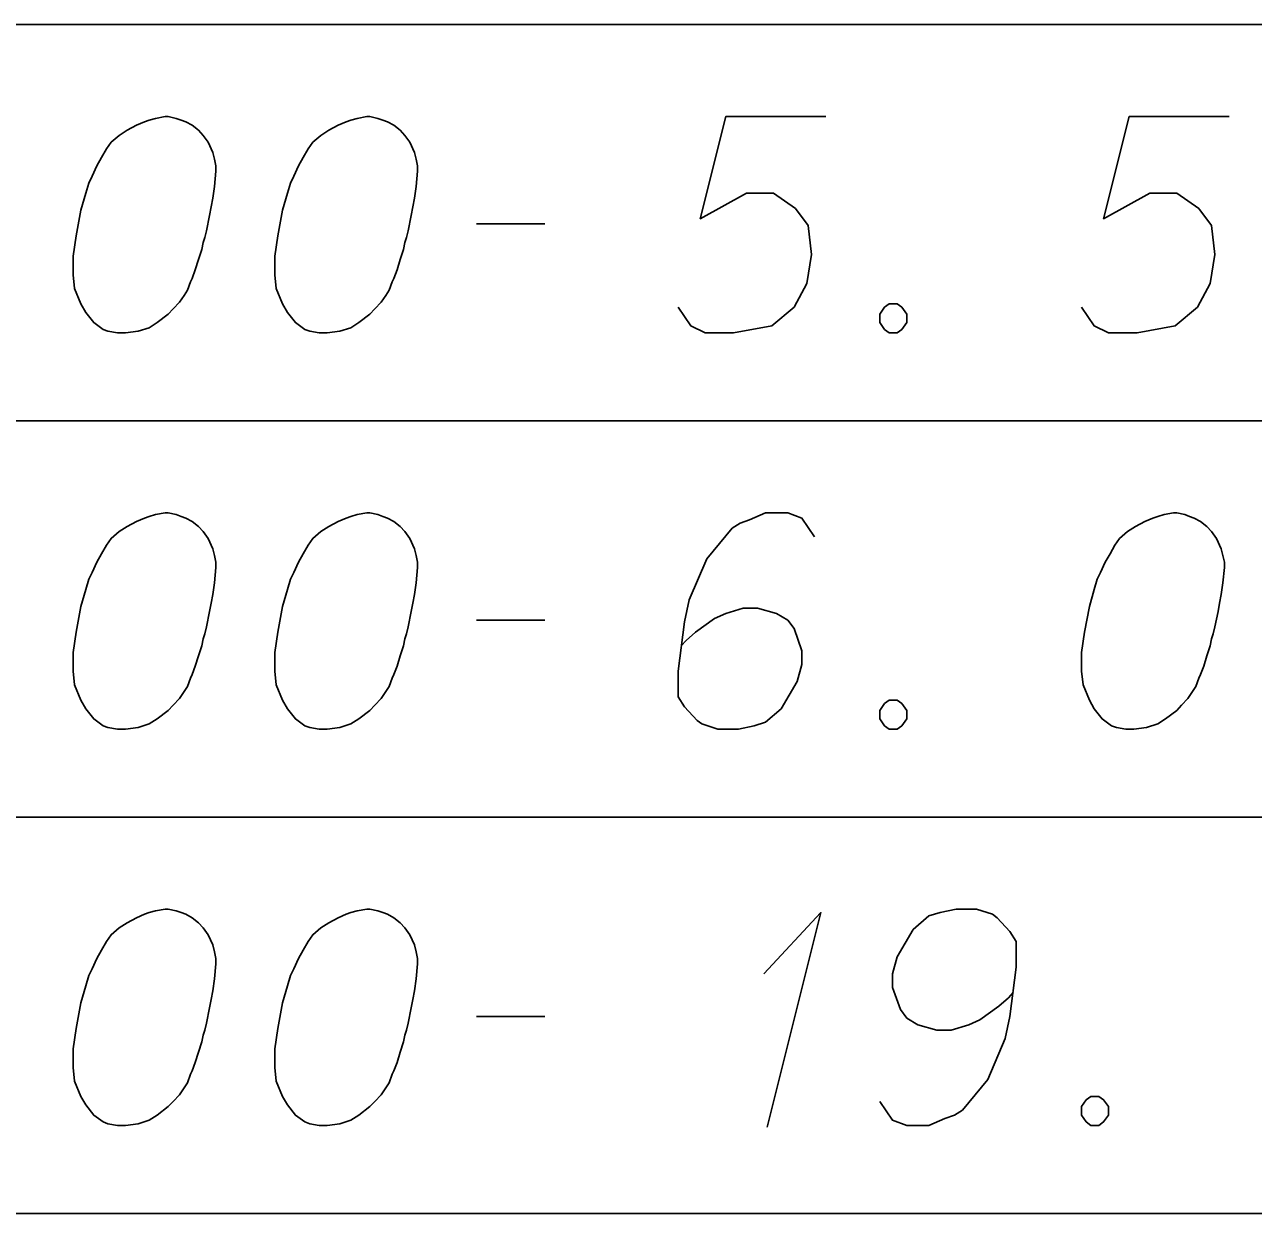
# Model space of a CAD drawing. Extents: x 2074207 to 2076812, y 516372 to 523312.
# Drawn here: x 2076399.32 to 2076426.62, y 520025.84 to 520052.24 of the extents above; entities that cross this region are included whole.
import ezdxf

# ---------------------------------------------------------------- set-up
doc = ezdxf.new("R2010")
doc.units = 0
doc.layers.add('Prop DirtTable_ Soil Test Results - Outline (Minor)', color=7, linetype='Continuous')
doc.layers.add('Prop DirtTable_ Soil Test Results - Tx (Sample Data)', color=7, linetype='Continuous')

msp = doc.modelspace()

# ---------------------------------------------------------------- linework, layer by layer
at = {"layer": 'Prop DirtTable_ Soil Test Results - Outline (Minor)'}
for p, q in [((2076260.609, 520052.235), (2076811.903, 520052.235)), ((2076260.609, 520052.235), (2076811.903, 520052.235)), ((2076260.609, 520043.435), (2076811.903, 520043.435)), ((2076260.609, 520043.435), (2076811.903, 520043.435)), ((2076260.609, 520034.635), (2076811.903, 520034.635)), ((2076260.609, 520034.635), (2076811.903, 520034.635)), ((2076260.609, 520025.835), (2076811.903, 520025.835)), ((2076260.609, 520025.835), (2076811.903, 520025.835))]:
    msp.add_line(p, q, dxfattribs=at)
at = {"layer": 'Prop DirtTable_ Soil Test Results - Tx (Sample Data)'}
for points in [[(2076402.512, 520050.191), (2076402.442, 520050.191), (2076402.23, 520050.153), (2076402.089, 520050.115), (2076401.983, 520050.077), (2076401.807, 520050.002), (2076401.595, 520049.888), (2076401.419, 520049.775), (2076401.242, 520049.624), (2076401.136, 520049.473), (2076401.031, 520049.284), (2076400.925, 520049.095), (2076400.819, 520048.868), (2076400.748, 520048.717), (2076400.678, 520048.49), (2076400.572, 520048.112), (2076400.466, 520047.545), (2076400.396, 520047.091), (2076400.396, 520046.676), (2076400.431, 520046.373), (2076400.572, 520046.033), (2076400.678, 520045.844), (2076400.854, 520045.617), (2076401.066, 520045.466), (2076401.172, 520045.428), (2076401.383, 520045.391), (2076401.56, 520045.391), (2076401.842, 520045.428), (2076402.089, 520045.504), (2076402.265, 520045.617), (2076402.512, 520045.806), (2076402.618, 520045.92), (2076402.759, 520046.071), (2076402.865, 520046.222), (2076402.935, 520046.336), (2076403.006, 520046.525), (2076403.041, 520046.6), (2076403.112, 520046.789), (2076403.182, 520047.016), (2076403.253, 520047.243), (2076403.288, 520047.394), (2076403.323, 520047.507), (2076403.359, 520047.658), (2076403.429, 520047.999), (2076403.465, 520048.188), (2076403.5, 520048.377), (2076403.535, 520048.641), (2076403.57, 520048.981), (2076403.57, 520049.095), (2076403.535, 520049.246), (2076403.5, 520049.397), (2076403.394, 520049.624), (2076403.288, 520049.775), (2076403.182, 520049.888), (2076403.041, 520050.002), (2076402.9, 520050.077), (2076402.794, 520050.115), (2076402.689, 520050.153), (2076402.512, 520050.191)], [(2076406.992, 520050.191), (2076406.922, 520050.191), (2076406.71, 520050.153), (2076406.569, 520050.115), (2076406.463, 520050.077), (2076406.287, 520050.002), (2076406.075, 520049.888), (2076405.899, 520049.775), (2076405.722, 520049.624), (2076405.616, 520049.473), (2076405.511, 520049.284), (2076405.405, 520049.095), (2076405.299, 520048.868), (2076405.228, 520048.717), (2076405.158, 520048.49), (2076405.052, 520048.112), (2076404.946, 520047.545), (2076404.876, 520047.091), (2076404.876, 520046.676), (2076404.911, 520046.373), (2076405.052, 520046.033), (2076405.158, 520045.844), (2076405.334, 520045.617), (2076405.546, 520045.466), (2076405.652, 520045.428), (2076405.863, 520045.391), (2076406.04, 520045.391), (2076406.322, 520045.428), (2076406.569, 520045.504), (2076406.745, 520045.617), (2076406.992, 520045.806), (2076407.098, 520045.92), (2076407.239, 520046.071), (2076407.345, 520046.222), (2076407.415, 520046.336), (2076407.486, 520046.525), (2076407.521, 520046.6), (2076407.592, 520046.789), (2076407.662, 520047.016), (2076407.733, 520047.243), (2076407.768, 520047.394), (2076407.803, 520047.507), (2076407.839, 520047.658), (2076407.909, 520047.999), (2076407.945, 520048.188), (2076407.98, 520048.377), (2076408.015, 520048.641), (2076408.05, 520048.981), (2076408.05, 520049.095), (2076408.015, 520049.246), (2076407.98, 520049.397), (2076407.874, 520049.624), (2076407.768, 520049.775), (2076407.662, 520049.888), (2076407.521, 520050.002), (2076407.38, 520050.077), (2076407.274, 520050.115), (2076407.169, 520050.153), (2076406.992, 520050.191)], [(2076417.116, 520050.191), (2076414.894, 520050.191), (2076414.329, 520047.923), (2076415.352, 520048.49), (2076415.952, 520048.49), (2076416.446, 520048.15), (2076416.728, 520047.772), (2076416.799, 520047.129), (2076416.693, 520046.487), (2076416.411, 520045.958), (2076415.917, 520045.542), (2076415.07, 520045.391), (2076414.435, 520045.391), (2076414.118, 520045.542), (2076413.836, 520045.958)], [(2076426.076, 520050.191), (2076423.854, 520050.191), (2076423.289, 520047.923), (2076424.312, 520048.49), (2076424.912, 520048.49), (2076425.406, 520048.15), (2076425.688, 520047.772), (2076425.759, 520047.129), (2076425.653, 520046.487), (2076425.371, 520045.958), (2076424.877, 520045.542), (2076424.03, 520045.391), (2076423.395, 520045.391), (2076423.078, 520045.542), (2076422.796, 520045.958)], [(2076409.356, 520047.81), (2076410.872, 520047.81)], [(2076418.527, 520046.033), (2076418.704, 520046.033), (2076418.809, 520045.958), (2076418.915, 520045.806), (2076418.915, 520045.617), (2076418.809, 520045.466), (2076418.704, 520045.391), (2076418.527, 520045.391), (2076418.421, 520045.466), (2076418.316, 520045.617), (2076418.316, 520045.806), (2076418.421, 520045.958), (2076418.527, 520046.033)], [(2076402.512, 520041.391), (2076402.442, 520041.391), (2076402.23, 520041.353), (2076402.089, 520041.315), (2076401.983, 520041.277), (2076401.807, 520041.202), (2076401.595, 520041.088), (2076401.419, 520040.975), (2076401.242, 520040.824), (2076401.136, 520040.673), (2076401.031, 520040.484), (2076400.925, 520040.295), (2076400.819, 520040.068), (2076400.748, 520039.917), (2076400.678, 520039.69), (2076400.572, 520039.312), (2076400.466, 520038.745), (2076400.396, 520038.291), (2076400.396, 520037.876), (2076400.431, 520037.573), (2076400.572, 520037.233), (2076400.678, 520037.044), (2076400.854, 520036.817), (2076401.066, 520036.666), (2076401.172, 520036.628), (2076401.383, 520036.591), (2076401.56, 520036.591), (2076401.842, 520036.628), (2076402.089, 520036.704), (2076402.265, 520036.817), (2076402.512, 520037.006), (2076402.618, 520037.12), (2076402.759, 520037.271), (2076402.865, 520037.422), (2076402.935, 520037.536), (2076403.006, 520037.725), (2076403.041, 520037.8), (2076403.112, 520037.989), (2076403.182, 520038.216), (2076403.253, 520038.443), (2076403.288, 520038.594), (2076403.323, 520038.707), (2076403.359, 520038.858), (2076403.429, 520039.199), (2076403.465, 520039.388), (2076403.5, 520039.577), (2076403.535, 520039.841), (2076403.57, 520040.181), (2076403.57, 520040.295), (2076403.535, 520040.446), (2076403.5, 520040.597), (2076403.394, 520040.824), (2076403.288, 520040.975), (2076403.182, 520041.088), (2076403.041, 520041.202), (2076402.9, 520041.277), (2076402.794, 520041.315), (2076402.689, 520041.353), (2076402.512, 520041.391)], [(2076406.992, 520041.391), (2076406.922, 520041.391), (2076406.71, 520041.353), (2076406.569, 520041.315), (2076406.463, 520041.277), (2076406.287, 520041.202), (2076406.075, 520041.088), (2076405.899, 520040.975), (2076405.722, 520040.824), (2076405.616, 520040.673), (2076405.511, 520040.484), (2076405.405, 520040.295), (2076405.299, 520040.068), (2076405.228, 520039.917), (2076405.158, 520039.69), (2076405.052, 520039.312), (2076404.946, 520038.745), (2076404.876, 520038.291), (2076404.876, 520037.876), (2076404.911, 520037.573), (2076405.052, 520037.233), (2076405.158, 520037.044), (2076405.334, 520036.817), (2076405.546, 520036.666), (2076405.652, 520036.628), (2076405.863, 520036.591), (2076406.04, 520036.591), (2076406.322, 520036.628), (2076406.569, 520036.704), (2076406.745, 520036.817), (2076406.992, 520037.006), (2076407.098, 520037.12), (2076407.239, 520037.271), (2076407.345, 520037.422), (2076407.415, 520037.536), (2076407.486, 520037.725), (2076407.521, 520037.8), (2076407.592, 520037.989), (2076407.662, 520038.216), (2076407.733, 520038.443), (2076407.768, 520038.594), (2076407.803, 520038.707), (2076407.839, 520038.858), (2076407.909, 520039.199), (2076407.945, 520039.388), (2076407.98, 520039.577), (2076408.015, 520039.841), (2076408.05, 520040.181), (2076408.05, 520040.295), (2076408.015, 520040.446), (2076407.98, 520040.597), (2076407.874, 520040.824), (2076407.768, 520040.975), (2076407.662, 520041.088), (2076407.521, 520041.202), (2076407.38, 520041.277), (2076407.274, 520041.315), (2076407.169, 520041.353), (2076406.992, 520041.391)], [(2076416.869, 520040.862), (2076416.587, 520041.277), (2076416.27, 520041.391), (2076415.776, 520041.391), (2076415.423, 520041.24), (2076415.211, 520041.164), (2076415.035, 520041.051), (2076414.471, 520040.37), (2076414.083, 520039.463), (2076413.977, 520038.972), (2076413.836, 520037.876), (2076413.836, 520037.309), (2076413.977, 520037.082), (2076414.259, 520036.78), (2076414.365, 520036.704), (2076414.718, 520036.591), (2076415.176, 520036.591), (2076415.529, 520036.666), (2076415.776, 520036.742), (2076416.129, 520037.044), (2076416.481, 520037.649), (2076416.587, 520038.027), (2076416.587, 520038.329), (2076416.411, 520038.821), (2076416.27, 520039.01), (2076416.023, 520039.161), (2076415.599, 520039.274), (2076415.282, 520039.274), (2076414.894, 520039.161), (2076414.647, 520039.047), (2076414.224, 520038.745), (2076414.012, 520038.556), (2076413.906, 520038.443)], [(2076424.912, 520041.391), (2076424.842, 520041.391), (2076424.63, 520041.353), (2076424.489, 520041.315), (2076424.383, 520041.277), (2076424.207, 520041.202), (2076423.995, 520041.088), (2076423.819, 520040.975), (2076423.642, 520040.824), (2076423.536, 520040.673), (2076423.431, 520040.484), (2076423.325, 520040.295), (2076423.219, 520040.068), (2076423.148, 520039.917), (2076423.078, 520039.69), (2076422.972, 520039.312), (2076422.866, 520038.745), (2076422.796, 520038.291), (2076422.796, 520037.876), (2076422.831, 520037.573), (2076422.972, 520037.233), (2076423.078, 520037.044), (2076423.254, 520036.817), (2076423.466, 520036.666), (2076423.572, 520036.628), (2076423.783, 520036.591), (2076423.96, 520036.591), (2076424.242, 520036.628), (2076424.489, 520036.704), (2076424.665, 520036.817), (2076424.912, 520037.006), (2076425.018, 520037.12), (2076425.159, 520037.271), (2076425.265, 520037.422), (2076425.335, 520037.536), (2076425.406, 520037.725), (2076425.441, 520037.8), (2076425.512, 520037.989), (2076425.582, 520038.216), (2076425.653, 520038.443), (2076425.688, 520038.594), (2076425.723, 520038.707), (2076425.759, 520038.858), (2076425.829, 520039.199), (2076425.865, 520039.388), (2076425.9, 520039.577), (2076425.935, 520039.841), (2076425.97, 520040.181), (2076425.97, 520040.295), (2076425.935, 520040.446), (2076425.9, 520040.597), (2076425.794, 520040.824), (2076425.688, 520040.975), (2076425.582, 520041.088), (2076425.441, 520041.202), (2076425.3, 520041.277), (2076425.194, 520041.315), (2076425.089, 520041.353), (2076424.912, 520041.391)], [(2076409.356, 520039.01), (2076410.872, 520039.01)], [(2076418.527, 520037.233), (2076418.704, 520037.233), (2076418.809, 520037.158), (2076418.915, 520037.006), (2076418.915, 520036.817), (2076418.809, 520036.666), (2076418.704, 520036.591), (2076418.527, 520036.591), (2076418.421, 520036.666), (2076418.316, 520036.817), (2076418.316, 520037.006), (2076418.421, 520037.158), (2076418.527, 520037.233)], [(2076402.512, 520032.591), (2076402.442, 520032.591), (2076402.23, 520032.553), (2076402.089, 520032.515), (2076401.983, 520032.477), (2076401.807, 520032.402), (2076401.595, 520032.288), (2076401.419, 520032.175), (2076401.242, 520032.024), (2076401.136, 520031.873), (2076401.031, 520031.684), (2076400.925, 520031.495), (2076400.819, 520031.268), (2076400.748, 520031.117), (2076400.678, 520030.89), (2076400.572, 520030.512), (2076400.466, 520029.945), (2076400.396, 520029.491), (2076400.396, 520029.076), (2076400.431, 520028.773), (2076400.572, 520028.433), (2076400.678, 520028.244), (2076400.854, 520028.017), (2076401.066, 520027.866), (2076401.172, 520027.828), (2076401.383, 520027.791), (2076401.56, 520027.791), (2076401.842, 520027.828), (2076402.089, 520027.904), (2076402.265, 520028.017), (2076402.512, 520028.206), (2076402.618, 520028.32), (2076402.759, 520028.471), (2076402.865, 520028.622), (2076402.935, 520028.736), (2076403.006, 520028.925), (2076403.041, 520029), (2076403.112, 520029.189), (2076403.182, 520029.416), (2076403.253, 520029.643), (2076403.288, 520029.794), (2076403.323, 520029.907), (2076403.359, 520030.058), (2076403.429, 520030.399), (2076403.465, 520030.588), (2076403.5, 520030.777), (2076403.535, 520031.041), (2076403.57, 520031.381), (2076403.57, 520031.495), (2076403.535, 520031.646), (2076403.5, 520031.797), (2076403.394, 520032.024), (2076403.288, 520032.175), (2076403.182, 520032.288), (2076403.041, 520032.402), (2076402.9, 520032.477), (2076402.794, 520032.515), (2076402.689, 520032.553), (2076402.512, 520032.591)], [(2076406.992, 520032.591), (2076406.922, 520032.591), (2076406.71, 520032.553), (2076406.569, 520032.515), (2076406.463, 520032.477), (2076406.287, 520032.402), (2076406.075, 520032.288), (2076405.899, 520032.175), (2076405.722, 520032.024), (2076405.616, 520031.873), (2076405.511, 520031.684), (2076405.405, 520031.495), (2076405.299, 520031.268), (2076405.228, 520031.117), (2076405.158, 520030.89), (2076405.052, 520030.512), (2076404.946, 520029.945), (2076404.876, 520029.491), (2076404.876, 520029.076), (2076404.911, 520028.773), (2076405.052, 520028.433), (2076405.158, 520028.244), (2076405.334, 520028.017), (2076405.546, 520027.866), (2076405.652, 520027.828), (2076405.863, 520027.791), (2076406.04, 520027.791), (2076406.322, 520027.828), (2076406.569, 520027.904), (2076406.745, 520028.017), (2076406.992, 520028.206), (2076407.098, 520028.32), (2076407.239, 520028.471), (2076407.345, 520028.622), (2076407.415, 520028.736), (2076407.486, 520028.925), (2076407.521, 520029), (2076407.592, 520029.189), (2076407.662, 520029.416), (2076407.733, 520029.643), (2076407.768, 520029.794), (2076407.803, 520029.907), (2076407.839, 520030.058), (2076407.909, 520030.399), (2076407.945, 520030.588), (2076407.98, 520030.777), (2076408.015, 520031.041), (2076408.05, 520031.381), (2076408.05, 520031.495), (2076408.015, 520031.646), (2076407.98, 520031.797), (2076407.874, 520032.024), (2076407.768, 520032.175), (2076407.662, 520032.288), (2076407.521, 520032.402), (2076407.38, 520032.477), (2076407.274, 520032.515), (2076407.169, 520032.553), (2076406.992, 520032.591)], [(2076415.74, 520031.154), (2076417.01, 520032.515), (2076415.811, 520027.753)], [(2076418.316, 520028.32), (2076418.598, 520027.904), (2076418.915, 520027.791), (2076419.409, 520027.791), (2076419.762, 520027.942), (2076419.974, 520028.017), (2076420.15, 520028.131), (2076420.714, 520028.811), (2076421.102, 520029.718), (2076421.208, 520030.21), (2076421.349, 520031.306), (2076421.349, 520031.873), (2076421.208, 520032.099), (2076420.926, 520032.402), (2076420.82, 520032.477), (2076420.467, 520032.591), (2076420.009, 520032.591), (2076419.656, 520032.515), (2076419.409, 520032.44), (2076419.056, 520032.137), (2076418.704, 520031.532), (2076418.598, 520031.154), (2076418.598, 520030.852), (2076418.774, 520030.361), (2076418.915, 520030.172), (2076419.162, 520030.021), (2076419.586, 520029.907), (2076419.903, 520029.907), (2076420.291, 520030.021), (2076420.538, 520030.134), (2076420.961, 520030.436), (2076421.173, 520030.625), (2076421.279, 520030.739)], [(2076409.356, 520030.21), (2076410.872, 520030.21)], [(2076423.007, 520028.433), (2076423.184, 520028.433), (2076423.289, 520028.358), (2076423.395, 520028.206), (2076423.395, 520028.017), (2076423.289, 520027.866), (2076423.184, 520027.791), (2076423.007, 520027.791), (2076422.901, 520027.866), (2076422.796, 520028.017), (2076422.796, 520028.206), (2076422.901, 520028.358), (2076423.007, 520028.433)]]:
    msp.add_lwpolyline(points, dxfattribs=at)

doc.saveas('drawing.dxf')
